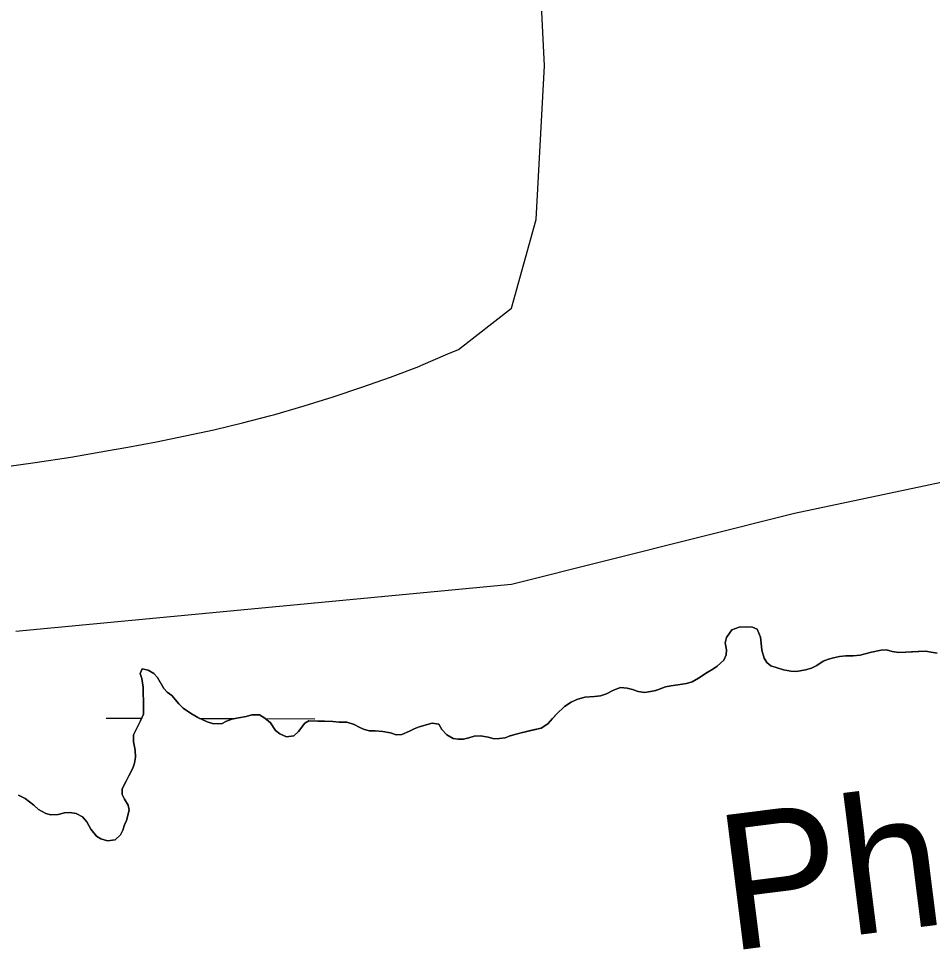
# Model space of a CAD drawing. Extents: x 3161514 to 3199414, y 831166 to 856601.
# Drawn here: x 3189396 to 3189956, y 852499 to 853070 of the extents above; entities that cross this region are included whole.
import ezdxf

# ---------------------------------------------------------------- set-up
doc = ezdxf.new("R2010")
doc.units = 0
for name, color, linetype in [('V-RIVR-IDEN', 7, 'Continuous'), ('V-ROAD-CNTR', 7, 'Continuous'), ('V-SITE-VEGE', 7, 'Continuous'), ('V-TOPO-SHOR', 7, 'Continuous'), ('V-WETL-SWMP', 7, 'Continuous')]:
    doc.layers.add(name, color=color, linetype=linetype)

msp = doc.modelspace()

# ---------------------------------------------------------------- linework, layer by layer
at = {"layer": 'V-ROAD-CNTR'}
for points in [[(3189665.81, 852866.84), (3189698.32, 852892.09), (3189713.59, 852946.4), (3189718.68, 853040.59), (3189712.74, 853160.23), (3189695.77, 853238.3), (3189696.62, 853282.43), (3189710.2, 853416.5)], [(3189384.25, 852794.54), (3189406.28, 852797.51), (3189428.25, 852800.86), (3189450.16, 852804.59), (3189463.11, 852806.98), (3189463.11, 852806.98), (3189480.78, 852810.22), (3189498.39, 852813.77), (3189515.94, 852817.63), (3189533.41, 852821.79), (3189550.81, 852826.26), (3189553.38, 852826.94), (3189553.38, 852826.94), (3189571.22, 852832.22), (3189588.97, 852837.8), (3189606.62, 852843.7), (3189624.16, 852849.9), (3189641.59, 852856.41), (3189642.83, 852856.89), (3189659.38, 852864.13), (3189665.81, 852866.84)]]:
    msp.add_lwpolyline(points, dxfattribs=at)
at = {"layer": 'V-SITE-VEGE'}
for p, q in [((3189830.11, 852690.37), (3189833.39, 852694.98)), ((3189833.39, 852694.98), (3189837.98, 852696.63)), ((3189837.98, 852696.63), (3189842.42, 852696.8)), ((3189842.42, 852696.8), (3189846.2, 852696.65)), ((3189846.2, 852696.65), (3189849, 852695.34)), ((3189849, 852695.34), (3189851.14, 852690.41)), ((3189829.46, 852686.92), (3189830.11, 852690.37)), ((3189851.14, 852690.41), (3189851.48, 852686.8)), ((3189830.29, 852682.81), (3189829.46, 852686.92)), ((3189829.96, 852679.69), (3189830.29, 852682.81)), ((3189851.48, 852686.8), (3189851.81, 852682.53)), ((3189851.81, 852682.53), (3189853.3, 852677.6)), ((3189919.18, 852681.34), (3189925.1, 852682.51)), ((3189925.1, 852682.51), (3189928.22, 852682.68)), ((3189928.22, 852682.68), (3189931.83, 852681.7)), ((3189947.77, 852681.73), (3189952.21, 852681.9)), ((3189952.21, 852681.9), (3189955.66, 852681.25)), ((3189824.56, 852672.78), (3189828.66, 852676.4)), ((3189828.66, 852676.4), (3189829.96, 852679.69)), ((3189853.3, 852677.6), (3189854.95, 852674.97)), ((3189889.45, 852675.7), (3189892.74, 852677.02)), ((3189892.74, 852677.02), (3189895.86, 852677.85)), ((3189895.86, 852677.85), (3189899.47, 852678.68)), ((3189899.47, 852678.68), (3189903.41, 852679.01)), ((3189903.41, 852679.01), (3189907.85, 852679.02)), ((3189907.85, 852679.02), (3189912.12, 852679.52)), ((3189912.12, 852679.52), (3189915.24, 852680.19)), ((3189915.24, 852680.19), (3189919.18, 852681.34)), ((3189931.83, 852681.7), (3189935.78, 852681.05)), ((3189935.78, 852681.05), (3189940.22, 852681.39)), ((3189940.22, 852681.39), (3189943.67, 852681.56)), ((3189943.67, 852681.56), (3189947.77, 852681.73)), ((3189955.66, 852681.25), (3189959.44, 852680.77)), ((3189470.8, 852668.14), (3189471.95, 852671.09)), ((3189471.95, 852671.09), (3189475.56, 852670.28)), ((3189818.32, 852668.82), (3189821.77, 852670.8)), ((3189821.77, 852670.8), (3189824.56, 852672.78)), ((3189854.95, 852674.97), (3189857.42, 852673.01)), ((3189857.42, 852673.01), (3189861.2, 852671.7)), ((3189861.2, 852671.7), (3189865.15, 852670.39)), ((3189873.03, 852669.42), (3189878.62, 852670.42)), ((3189878.62, 852670.42), (3189882.4, 852671.58)), ((3189882.4, 852671.58), (3189885.52, 852673.06)), ((3189885.52, 852673.06), (3189889.45, 852675.7)), ((3189471.79, 852665.18), (3189470.8, 852668.14)), ((3189472.46, 852659.76), (3189471.79, 852665.18)), ((3189475.56, 852670.28), (3189479.02, 852668.15)), ((3189479.02, 852668.15), (3189481.32, 852665.69)), ((3189481.32, 852665.69), (3189485.28, 852659.13)), ((3189809.13, 852663.21), (3189813.07, 852665.36)), ((3189813.07, 852665.36), (3189818.32, 852668.82)), ((3189865.15, 852670.39), (3189869.58, 852669.58)), ((3189869.58, 852669.58), (3189873.03, 852669.42)), ((3189472.63, 852656.14), (3189472.46, 852659.76)), ((3189485.28, 852659.13), (3189487.25, 852656.83)), ((3189761, 852658.03), (3189765.27, 852659.68)), ((3189765.27, 852659.68), (3189769.21, 852659.19)), ((3189769.21, 852659.19), (3189772.66, 852658.38)), ((3189786.79, 852657.91), (3189792.71, 852660.06)), ((3189792.71, 852660.06), (3189796.15, 852660.72)), ((3189796.15, 852660.72), (3189800.43, 852661.23)), ((3189800.43, 852661.23), (3189805.68, 852662.06)), ((3189805.68, 852662.06), (3189809.13, 852663.21)), ((3189472.81, 852651.21), (3189472.63, 852656.14)), ((3189487.25, 852656.83), (3189490.22, 852654.7)), ((3189490.22, 852654.7), (3189494.5, 852649.61)), ((3189738.5, 852652.23), (3189743.26, 852653.72)), ((3189743.26, 852653.72), (3189749.34, 852654.06)), ((3189749.34, 852654.06), (3189752.95, 852654.56)), ((3189752.95, 852654.56), (3189756.56, 852655.72)), ((3189756.56, 852655.72), (3189761, 852658.03)), ((3189772.66, 852658.38), (3189776.12, 852657.23)), ((3189776.12, 852657.23), (3189780.06, 852656.59)), ((3189780.06, 852656.59), (3189783.67, 852657.25)), ((3189783.67, 852657.25), (3189786.79, 852657.91)), ((3189472.82, 852646.61), (3189472.81, 852651.21)), ((3189494.5, 852649.61), (3189497.13, 852646.99)), ((3189726.03, 852643.33), (3189730.95, 852647.95)), ((3189730.95, 852647.95), (3189735.05, 852650.58)), ((3189735.05, 852650.58), (3189738.5, 852652.23)), ((3189471.02, 852639.22), (3189472.66, 852643.33)), ((3189472.66, 852643.33), (3189472.82, 852646.61)), ((3189497.13, 852646.99), (3189501.58, 852643.88)), ((3189501.58, 852643.88), (3189506.02, 852641.26)), ((3189530.99, 852641.14), (3189535.76, 852641.97)), ((3189535.76, 852641.97), (3189539.21, 852642.8)), ((3189539.21, 852642.8), (3189543.97, 852642.81)), ((3189543.97, 852642.81), (3189547.09, 852640.84)), ((3189723.57, 852640.7), (3189726.03, 852643.33)), ((3189469.06, 852635.6), (3189471.02, 852639.22)), ((3189506.02, 852641.26), (3189511.77, 852638.64)), ((3189511.77, 852638.64), (3189515.06, 852637.66)), ((3189515.06, 852637.66), (3189520.48, 852637.34)), ((3189520.48, 852637.34), (3189523.6, 852638.99)), ((3189523.6, 852638.99), (3189526.89, 852640.15)), ((3189526.89, 852640.15), (3189530.99, 852641.14)), ((3189547.09, 852640.84), (3189550.72, 852638.06)), ((3189550.72, 852638.06), (3189553.68, 852633.3)), ((3189567.82, 852632.67), (3189571.58, 852637.77)), ((3189571.58, 852637.77), (3189574.21, 852639.26)), ((3189574.21, 852639.26), (3189579.63, 852639.1)), ((3189579.63, 852639.1), (3189583.74, 852638.95)), ((3189583.74, 852638.95), (3189588.83, 852638.79)), ((3189588.83, 852638.79), (3189592.78, 852638.47)), ((3189592.78, 852638.47), (3189597.38, 852638.48)), ((3189597.38, 852638.48), (3189601.98, 852637.01)), ((3189601.98, 852637.01), (3189604.95, 852635.37)), ((3189641.75, 852635.61), (3189649.8, 852637.76)), ((3189649.8, 852637.76), (3189653.74, 852637.11)), ((3189653.74, 852637.11), (3189655.72, 852633.83)), ((3189716.51, 852634.77), (3189720.62, 852637.41)), ((3189720.62, 852637.41), (3189723.57, 852640.7)), ((3189466.6, 852630.66), (3189469.06, 852635.6)), ((3189466.61, 852626.39), (3189466.6, 852630.66)), ((3189553.68, 852633.3), (3189556.32, 852631.17)), ((3189556.32, 852631.17), (3189560.43, 852629.37)), ((3189565.03, 852630.04), (3189567.82, 852632.67)), ((3189604.95, 852635.37), (3189607.74, 852634.06)), ((3189607.74, 852634.06), (3189611.03, 852633.08)), ((3189611.03, 852633.08), (3189614.81, 852633.09)), ((3189614.81, 852633.09), (3189619.58, 852632.77)), ((3189619.58, 852632.77), (3189624.18, 852631.8)), ((3189624.18, 852631.8), (3189627.63, 852630.65)), ((3189627.63, 852630.65), (3189631.08, 852630.82)), ((3189631.08, 852630.82), (3189635.84, 852632.81)), ((3189635.84, 852632.81), (3189638.8, 852634.29)), ((3189638.8, 852634.29), (3189641.75, 852635.61)), ((3189655.72, 852633.83), (3189658.68, 852630.55)), ((3189658.68, 852630.55), (3189662.63, 852628.42)), ((3189697.63, 852630.13), (3189701.24, 852630.96)), ((3189701.24, 852630.96), (3189704.36, 852631.96)), ((3189704.36, 852631.96), (3189710.93, 852633.45)), ((3189710.93, 852633.45), (3189716.51, 852634.77)), ((3189467.61, 852621.3), (3189466.61, 852626.39)), ((3189560.43, 852629.37), (3189565.03, 852630.04)), ((3189662.63, 852628.42), (3189665.75, 852627.93)), ((3189665.75, 852627.93), (3189668.88, 852627.94)), ((3189668.88, 852627.94), (3189672.16, 852628.77)), ((3189672.16, 852628.77), (3189675.44, 852629.76)), ((3189675.44, 852629.76), (3189679.39, 852629.93)), ((3189679.39, 852629.93), (3189683.99, 852629.12)), ((3189683.99, 852629.12), (3189687.77, 852628.14)), ((3189687.77, 852628.14), (3189691.06, 852628.31)), ((3189691.06, 852628.31), (3189694.51, 852628.81)), ((3189694.51, 852628.81), (3189697.63, 852630.13)), ((3189467.78, 852616.86), (3189467.61, 852621.3)), ((3189467.29, 852613.25), (3189467.78, 852616.86)), ((3189463.7, 852605.52), (3189466.15, 852610.29)), ((3189466.15, 852610.29), (3189467.29, 852613.25)), ((3189459.6, 852597.62), (3189462.22, 852602.23)), ((3189462.22, 852602.23), (3189463.7, 852605.52)), ((3189459.77, 852594.01), (3189459.6, 852597.62)), ((3189396.19, 852593.72), (3189400.3, 852591.59)), ((3189400.3, 852591.59), (3189402.93, 852589.62)), ((3189461.1, 852591.22), (3189459.77, 852594.01)), ((3189463.4, 852587.61), (3189461.1, 852591.22)), ((3189402.93, 852589.62), (3189405.57, 852587.49)), ((3189405.57, 852587.49), (3189408.36, 852584.87)), ((3189408.36, 852584.87), (3189412.8, 852582.41)), ((3189463.9, 852584.49), (3189463.4, 852587.61)), ((3189412.8, 852582.41), (3189415.93, 852581.6)), ((3189415.93, 852581.6), (3189420.37, 852581.77)), ((3189420.37, 852581.77), (3189424.3, 852582.77)), ((3189424.3, 852582.77), (3189427.59, 852583.1)), ((3189427.59, 852583.1), (3189431.54, 852582.45)), ((3189431.54, 852582.45), (3189435.32, 852580.49)), ((3189435.32, 852580.49), (3189437.96, 852577.37)), ((3189462.27, 852578.24), (3189463.9, 852584.49)), ((3189437.96, 852577.37), (3189440.43, 852572.94)), ((3189460.15, 852572.16), (3189461.13, 852575.44)), ((3189461.13, 852575.44), (3189462.27, 852578.24)), ((3189440.43, 852572.94), (3189443.89, 852568.51)), ((3189443.89, 852568.51), (3189446.52, 852566.87)), ((3189455.39, 852566.23), (3189458.67, 852569.36)), ((3189458.67, 852569.36), (3189460.15, 852572.16)), ((3189446.52, 852566.87), (3189450.63, 852565.73)), ((3189450.63, 852565.73), (3189455.39, 852566.23))]:
    msp.add_line(p, q, dxfattribs=at)
at = {"layer": 'V-TOPO-SHOR'}
for points in [[(3189959.44, 852680.77), (3189955.66, 852681.25), (3189952.21, 852681.9), (3189947.77, 852681.73), (3189943.67, 852681.56), (3189940.22, 852681.39), (3189935.78, 852681.05), (3189931.83, 852681.7), (3189928.22, 852682.68), (3189925.1, 852682.51), (3189919.18, 852681.34), (3189915.24, 852680.19), (3189912.12, 852679.52), (3189907.85, 852679.02), (3189903.41, 852679.01), (3189899.47, 852678.68), (3189895.86, 852677.85), (3189892.74, 852677.02), (3189889.45, 852675.7), (3189885.52, 852673.06), (3189882.4, 852671.58), (3189878.62, 852670.42), (3189873.03, 852669.42), (3189869.58, 852669.58), (3189865.15, 852670.39), (3189861.2, 852671.7), (3189857.42, 852673.01), (3189854.95, 852674.97), (3189853.3, 852677.6), (3189851.81, 852682.53), (3189851.48, 852686.8), (3189851.14, 852690.41), (3189849, 852695.34), (3189846.2, 852696.65), (3189842.42, 852696.8), (3189837.98, 852696.63), (3189833.39, 852694.98), (3189830.11, 852690.37), (3189829.46, 852686.92), (3189830.29, 852682.81), (3189829.96, 852679.69), (3189828.66, 852676.4), (3189824.56, 852672.78), (3189821.77, 852670.8), (3189818.32, 852668.82), (3189813.07, 852665.36), (3189809.13, 852663.21), (3189805.68, 852662.06), (3189800.43, 852661.23), (3189796.15, 852660.72), (3189792.71, 852660.06), (3189786.79, 852657.91), (3189783.67, 852657.25), (3189780.06, 852656.59), (3189776.12, 852657.23), (3189772.66, 852658.38), (3189769.21, 852659.19), (3189765.27, 852659.68), (3189761, 852658.03), (3189756.56, 852655.72), (3189752.95, 852654.56), (3189749.34, 852654.06), (3189743.26, 852653.72), (3189738.5, 852652.23), (3189735.05, 852650.58), (3189730.95, 852647.95), (3189726.03, 852643.33), (3189723.57, 852640.7), (3189720.62, 852637.41), (3189716.51, 852634.77), (3189710.93, 852633.45), (3189704.36, 852631.96), (3189701.24, 852630.96), (3189697.63, 852630.13), (3189694.51, 852628.81), (3189691.06, 852628.31), (3189687.77, 852628.14), (3189683.99, 852629.12), (3189679.39, 852629.93), (3189675.44, 852629.76), (3189672.16, 852628.77), (3189668.88, 852627.94), (3189665.75, 852627.93), (3189662.63, 852628.42), (3189658.68, 852630.55), (3189655.72, 852633.83), (3189653.74, 852637.11), (3189649.8, 852637.76), (3189641.75, 852635.61), (3189638.8, 852634.29), (3189635.84, 852632.81), (3189631.08, 852630.82), (3189627.63, 852630.65), (3189624.18, 852631.8), (3189619.57, 852632.77), (3189614.81, 852633.09), (3189611.03, 852633.08)], [(3189611.03, 852633.08), (3189607.74, 852634.06), (3189604.95, 852635.37), (3189601.98, 852637.01), (3189597.38, 852638.48), (3189592.78, 852638.47), (3189588.83, 852638.79), (3189583.74, 852638.95), (3189579.63, 852639.1), (3189574.21, 852639.26), (3189571.58, 852637.77), (3189567.82, 852632.67), (3189565.03, 852630.04), (3189560.43, 852629.37), (3189556.32, 852631.17), (3189553.68, 852633.3), (3189550.72, 852638.06), (3189547.09, 852640.84), (3189543.97, 852642.81), (3189539.21, 852642.8), (3189535.76, 852641.97), (3189530.99, 852641.14), (3189526.89, 852640.15), (3189523.6, 852638.99), (3189520.48, 852637.34), (3189515.06, 852637.66), (3189511.77, 852638.64), (3189506.02, 852641.26), (3189501.58, 852643.88), (3189497.13, 852646.99), (3189494.5, 852649.61), (3189490.22, 852654.7), (3189487.25, 852656.83), (3189485.28, 852659.13), (3189481.32, 852665.69), (3189479.02, 852668.15), (3189475.56, 852670.28), (3189471.95, 852671.09), (3189470.8, 852668.14), (3189471.79, 852665.18), (3189472.46, 852659.76), (3189472.63, 852656.14), (3189472.81, 852651.21), (3189472.82, 852646.61), (3189472.66, 852643.33), (3189471.02, 852639.22), (3189469.06, 852635.6), (3189466.6, 852630.66), (3189466.61, 852626.39), (3189467.61, 852621.3), (3189467.78, 852616.86), (3189467.29, 852613.25), (3189466.15, 852610.29), (3189463.7, 852605.52), (3189462.22, 852602.23), (3189459.6, 852597.62), (3189459.77, 852594.01), (3189461.1, 852591.22), (3189463.4, 852587.61), (3189463.9, 852584.49), (3189462.27, 852578.24), (3189461.13, 852575.44), (3189460.15, 852572.16), (3189458.67, 852569.36), (3189455.39, 852566.23), (3189450.63, 852565.73), (3189446.52, 852566.87), (3189443.89, 852568.51), (3189440.43, 852572.94), (3189437.96, 852577.37), (3189435.32, 852580.49), (3189431.54, 852582.45), (3189427.59, 852583.1), (3189424.3, 852582.77), (3189420.37, 852581.77), (3189415.93, 852581.6), (3189412.8, 852582.41), (3189408.36, 852584.87), (3189405.57, 852587.49), (3189402.93, 852589.62), (3189400.3, 852591.59), (3189396.19, 852593.72)]]:
    msp.add_lwpolyline(points, dxfattribs=at)
at = {"layer": 'V-WETL-SWMP'}
for p, q in [((3190146.86, 852824.2), (3189871.92, 852766.27)), ((3189871.92, 852766.27), (3189698.28, 852722.83)), ((3189698.28, 852722.83), (3189394.39, 852693.86)), ((3189830.11, 852690.37), (3189833.38, 852694.98)), ((3189833.38, 852694.98), (3189837.98, 852696.63)), ((3189837.98, 852696.63), (3189842.42, 852696.8)), ((3189842.42, 852696.8), (3189846.2, 852696.65)), ((3189846.2, 852696.65), (3189848.99, 852695.34)), ((3189848.99, 852695.34), (3189851.14, 852690.41)), ((3189829.46, 852686.92), (3189830.11, 852690.37)), ((3189851.14, 852690.41), (3189851.81, 852682.53)), ((3189830.29, 852682.81), (3189829.46, 852686.92)), ((3189829.96, 852679.69), (3189830.29, 852682.81)), ((3189851.81, 852682.53), (3189853.3, 852677.6)), ((3189919.18, 852681.35), (3189925.1, 852682.51)), ((3189925.1, 852682.51), (3189928.22, 852682.68)), ((3189928.22, 852682.68), (3189931.83, 852681.7)), ((3189940.21, 852681.39), (3189952.21, 852681.9)), ((3189952.21, 852681.9), (3189955.66, 852681.25)), ((3189824.56, 852672.78), (3189828.66, 852676.4)), ((3189828.66, 852676.4), (3189829.96, 852679.69)), ((3189853.3, 852677.6), (3189854.95, 852674.98)), ((3189889.45, 852675.7), (3189892.74, 852677.02)), ((3189892.74, 852677.02), (3189895.86, 852677.85)), ((3189895.86, 852677.85), (3189899.47, 852678.68)), ((3189899.47, 852678.68), (3189903.41, 852679.02)), ((3189903.41, 852679.02), (3189907.85, 852679.02)), ((3189907.85, 852679.02), (3189912.12, 852679.53)), ((3189912.12, 852679.53), (3189915.24, 852680.19)), ((3189915.24, 852680.19), (3189919.18, 852681.35)), ((3189931.83, 852681.7), (3189935.78, 852681.05)), ((3189935.78, 852681.05), (3189940.21, 852681.39)), ((3189955.66, 852681.25), (3189959.44, 852680.77)), ((3189470.8, 852668.14), (3189471.95, 852671.1)), ((3189471.95, 852671.1), (3189475.56, 852670.28)), ((3189818.32, 852668.82), (3189821.77, 852670.8)), ((3189821.77, 852670.8), (3189824.56, 852672.78)), ((3189854.95, 852674.98), (3189857.42, 852673.01)), ((3189857.42, 852673.01), (3189865.15, 852670.4)), ((3189873.03, 852669.43), (3189878.62, 852670.42)), ((3189878.62, 852670.42), (3189882.4, 852671.58)), ((3189882.4, 852671.58), (3189885.51, 852673.06)), ((3189885.51, 852673.06), (3189889.45, 852675.7)), ((3189471.79, 852665.18), (3189470.8, 852668.14)), ((3189472.46, 852659.76), (3189471.79, 852665.18)), ((3189475.56, 852670.28), (3189479.02, 852668.15)), ((3189479.02, 852668.15), (3189481.32, 852665.69)), ((3189481.32, 852665.69), (3189485.28, 852659.13)), ((3189809.13, 852663.22), (3189813.07, 852665.36)), ((3189813.07, 852665.36), (3189818.32, 852668.82)), ((3189865.15, 852670.4), (3189869.58, 852669.58)), ((3189869.58, 852669.58), (3189873.03, 852669.43)), ((3189472.81, 852651.22), (3189472.46, 852659.76)), ((3189485.28, 852659.13), (3189487.25, 852656.83)), ((3189761, 852658.03), (3189765.26, 852659.68)), ((3189765.26, 852659.68), (3189769.21, 852659.2)), ((3189769.21, 852659.2), (3189772.66, 852658.38)), ((3189786.79, 852657.92), (3189792.7, 852660.06)), ((3189792.7, 852660.06), (3189796.15, 852660.73)), ((3189796.15, 852660.73), (3189800.42, 852661.23)), ((3189800.42, 852661.23), (3189805.68, 852662.06)), ((3189805.68, 852662.06), (3189809.13, 852663.22)), ((3189487.25, 852656.83), (3189490.22, 852654.7)), ((3189490.22, 852654.7), (3189494.5, 852649.62)), ((3189738.5, 852652.23), (3189743.26, 852653.72)), ((3189743.26, 852653.72), (3189749.34, 852654.06)), ((3189749.34, 852654.06), (3189752.95, 852654.56)), ((3189752.95, 852654.56), (3189756.56, 852655.72)), ((3189756.56, 852655.72), (3189761, 852658.03)), ((3189772.66, 852658.38), (3189776.11, 852657.24)), ((3189776.11, 852657.24), (3189780.06, 852656.59)), ((3189780.06, 852656.59), (3189786.79, 852657.92)), ((3189472.82, 852646.62), (3189472.81, 852651.22)), ((3189494.5, 852649.62), (3189497.13, 852646.99)), ((3189726.03, 852643.34), (3189730.95, 852647.95)), ((3189730.95, 852647.95), (3189735.05, 852650.58)), ((3189735.05, 852650.58), (3189738.5, 852652.23)), ((3189471.02, 852639.22), (3189472.66, 852643.33)), ((3189472.66, 852643.33), (3189472.82, 852646.62)), ((3189497.13, 852646.99), (3189501.58, 852643.88)), ((3189501.58, 852643.88), (3189506.02, 852641.26)), ((3189530.99, 852641.14), (3189535.76, 852641.98)), ((3189535.76, 852641.98), (3189539.21, 852642.8)), ((3189539.21, 852642.8), (3189543.97, 852642.81)), ((3189543.97, 852642.81), (3189547.09, 852640.85)), ((3189720.62, 852637.41), (3189726.03, 852643.34)), ((3189449.78, 852640.88), (3189471.66, 852640.82)), ((3189469.06, 852635.6), (3189471.02, 852639.22)), ((3189506.02, 852641.26), (3189511.77, 852638.64)), ((3189507.19, 852640.72), (3189529.01, 852640.66)), ((3189511.77, 852638.64), (3189515.06, 852637.66)), ((3189515.06, 852637.66), (3189520.48, 852637.34)), ((3189520.48, 852637.34), (3189523.6, 852638.99)), ((3189523.6, 852638.99), (3189526.89, 852640.15)), ((3189526.89, 852640.15), (3189530.99, 852641.14)), ((3189547.09, 852640.85), (3189550.72, 852638.06)), ((3189547.4, 852640.61), (3189577.77, 852640.53)), ((3189550.72, 852638.06), (3189553.68, 852633.3)), ((3189567.81, 852632.67), (3189571.58, 852637.77)), ((3189571.58, 852637.77), (3189574.21, 852639.26)), ((3189574.21, 852639.26), (3189588.83, 852638.79)), ((3189588.83, 852638.79), (3189592.78, 852638.47)), ((3189592.78, 852638.47), (3189597.38, 852638.48)), ((3189597.38, 852638.48), (3189601.98, 852637.01)), ((3189601.98, 852637.01), (3189604.94, 852635.38)), ((3189641.75, 852635.61), (3189649.8, 852637.76)), ((3189649.8, 852637.76), (3189653.74, 852637.11)), ((3189653.74, 852637.11), (3189655.72, 852633.83)), ((3189716.51, 852634.77), (3189720.62, 852637.41)), ((3189466.6, 852630.67), (3189469.06, 852635.6)), ((3189466.61, 852626.39), (3189466.6, 852630.67)), ((3189553.68, 852633.3), (3189556.32, 852631.17)), ((3189556.32, 852631.17), (3189560.43, 852629.37)), ((3189565.03, 852630.04), (3189567.81, 852632.67)), ((3189604.94, 852635.38), (3189607.74, 852634.07)), ((3189607.74, 852634.07), (3189611.03, 852633.09)), ((3189611.03, 852633.09), (3189614.81, 852633.09)), ((3189614.81, 852633.09), (3189619.57, 852632.78)), ((3189619.57, 852632.78), (3189624.18, 852631.8)), ((3189624.18, 852631.8), (3189627.63, 852630.66)), ((3189627.63, 852630.66), (3189631.08, 852630.83)), ((3189631.08, 852630.83), (3189635.84, 852632.81)), ((3189635.84, 852632.81), (3189638.79, 852634.29)), ((3189638.79, 852634.29), (3189641.75, 852635.61)), ((3189655.72, 852633.83), (3189658.68, 852630.55)), ((3189658.68, 852630.55), (3189662.63, 852628.42)), ((3189697.63, 852630.14), (3189701.24, 852630.96)), ((3189701.24, 852630.96), (3189704.36, 852631.96)), ((3189704.36, 852631.96), (3189716.51, 852634.77)), ((3189467.61, 852621.3), (3189466.61, 852626.39)), ((3189560.43, 852629.37), (3189565.03, 852630.04)), ((3189662.63, 852628.42), (3189665.75, 852627.94)), ((3189665.75, 852627.94), (3189668.88, 852627.94)), ((3189668.88, 852627.94), (3189672.16, 852628.77)), ((3189672.16, 852628.77), (3189675.44, 852629.76)), ((3189675.44, 852629.76), (3189679.39, 852629.94)), ((3189679.39, 852629.94), (3189683.99, 852629.12)), ((3189683.99, 852629.12), (3189687.77, 852628.14)), ((3189687.77, 852628.14), (3189691.06, 852628.32)), ((3189691.06, 852628.32), (3189694.51, 852628.82)), ((3189694.51, 852628.82), (3189697.63, 852630.14)), ((3189467.78, 852616.87), (3189467.61, 852621.3)), ((3189467.29, 852613.25), (3189467.78, 852616.87)), ((3189463.69, 852605.52), (3189466.15, 852610.29)), ((3189466.15, 852610.29), (3189467.29, 852613.25)), ((3189459.6, 852597.63), (3189462.22, 852602.23)), ((3189462.22, 852602.23), (3189463.69, 852605.52)), ((3189459.77, 852594.01), (3189459.6, 852597.63)), ((3189396.19, 852593.72), (3189400.3, 852591.59)), ((3189400.3, 852591.59), (3189402.93, 852589.63)), ((3189461.09, 852591.22), (3189459.77, 852594.01)), ((3189463.4, 852587.61), (3189461.09, 852591.22)), ((3189402.93, 852589.63), (3189405.56, 852587.5)), ((3189405.56, 852587.5), (3189408.36, 852584.87)), ((3189408.36, 852584.87), (3189412.8, 852582.42)), ((3189463.9, 852584.49), (3189463.4, 852587.61)), ((3189412.8, 852582.42), (3189415.93, 852581.6)), ((3189415.93, 852581.6), (3189420.36, 852581.77)), ((3189420.36, 852581.77), (3189424.3, 852582.77)), ((3189424.3, 852582.77), (3189427.59, 852583.1)), ((3189427.59, 852583.1), (3189431.53, 852582.45)), ((3189431.53, 852582.45), (3189435.32, 852580.49)), ((3189435.32, 852580.49), (3189437.95, 852577.37)), ((3189462.27, 852578.24), (3189463.9, 852584.49)), ((3189437.95, 852577.37), (3189440.43, 852572.94)), ((3189460.15, 852572.16), (3189461.12, 852575.45)), ((3189461.12, 852575.45), (3189462.27, 852578.24)), ((3189440.43, 852572.94), (3189443.89, 852568.51)), ((3189443.89, 852568.51), (3189446.52, 852566.87)), ((3189455.39, 852566.23), (3189458.67, 852569.36)), ((3189458.67, 852569.36), (3189460.15, 852572.16)), ((3189446.52, 852566.87), (3189450.63, 852565.73)), ((3189450.63, 852565.73), (3189455.39, 852566.23))]:
    msp.add_line(p, q, dxfattribs=at)

# ---------------------------------------------------------------- texts
at = {"layer": 'V-RIVR-IDEN'}
msp.add_text('Photos', height=83, rotation=7.196, dxfattribs=at).set_placement((3189831.62, 852498.04))

doc.saveas('drawing.dxf')
